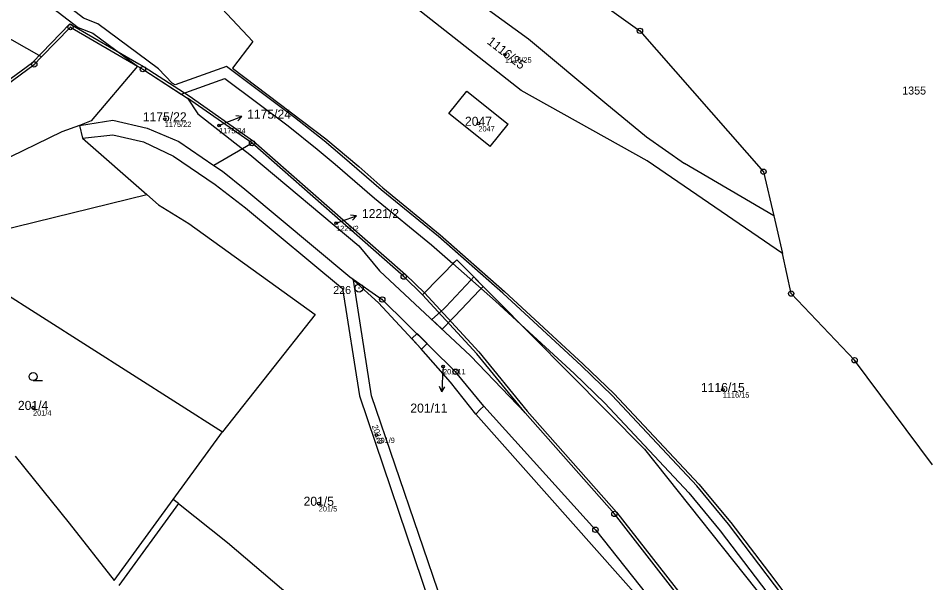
# Model space of a CAD drawing. Extents: x -869390 to -864576, y -1040967 to -1036941.
# Drawn here: x -867094.6 to -866924.5, y -1039364.9 to -1039259 of the extents above; entities that cross this region are included whole.
import ezdxf

# ---------------------------------------------------------------- set-up
doc = ezdxf.new("R2010")
doc.units = 0
for name, color, linetype in [('Definiční body', 7, 'Continuous'), ('Hranice parcel', 7, 'Continuous'), ('Parcelní čísla', 7, 'Continuous'), ('Pop  PČ popisy', 7, 'Continuous'), ('Vnitřní kresba', 7, 'Continuous'), ('Věcná břemena k části', 7, 'Continuous'), ('Značky bodu BP', 7, 'Continuous'), ('Značky kultur', 7, 'Continuous')]:
    doc.layers.add(name, color=color, linetype=linetype)

msp = doc.modelspace()

# ---------------------------------------------------------------- linework, layer by layer
at = {"layer": 'Definiční body'}
for centre in [(-867003.39, -1039265.81), (-867067.18, -1039277.88), (-867056.99, -1039279.08), (-867008.37, -1039278.72), (-867035.04, -1039297.41), (-867015, -1039324.28), (-866962.56, -1039328.65), (-867091.85, -1039332.01), (-867027.49, -1039337.15), (-867038.3, -1039349.99)]:
    msp.add_circle(centre, 0.25, dxfattribs=at)
at = {"layer": 'Hranice parcel'}
for p, q in [((-867046.87, -1039211.91), (-866978.1, -1039261.33)), ((-867000.37, -1039272.55), (-867032.56, -1039247.12)), ((-867058.67, -1039254.78), (-867050.65, -1039263.31)), ((-867090.28, -1039266.24), (-867107.89, -1039256.14)), ((-867006.49, -1039257.4), (-866998.96, -1039262.83)), ((-867090.28, -1039266.24), (-867084.84, -1039260.63)), ((-867084.84, -1039260.63), (-867072.28, -1039267.94)), ((-866998.96, -1039262.83), (-866984.69, -1039274.79)), ((-866978.1, -1039261.33), (-866954.93, -1039287.76)), ((-867050.65, -1039263.31), (-867054.45, -1039268.32)), ((-867091.63, -1039267.63), (-867090.28, -1039266.24)), ((-867096.87, -1039271.52), (-867091.63, -1039267.63)), ((-867072.28, -1039267.94), (-867080.93, -1039278.22)), ((-867072.28, -1039267.94), (-867071.26, -1039268.53)), ((-867071.26, -1039268.53), (-867062.9, -1039273.96)), ((-867054.45, -1039268.32), (-867036.99, -1039281.61)), ((-867013.91, -1039276.86), (-867010.57, -1039272.66)), ((-867010.57, -1039272.66), (-867002.82, -1039278.82)), ((-866976.74, -1039285.69), (-867000.37, -1039272.55)), ((-867062.9, -1039273.96), (-867060.97, -1039276.89)), ((-867050.81, -1039282.41), (-867062.9, -1039273.96)), ((-866984.69, -1039274.79), (-866976.86, -1039281.23)), ((-867083.17, -1039279.06), (-867076.93, -1039278.1)), ((-867076.93, -1039278.1), (-867070.44, -1039279.62)), ((-867060.97, -1039276.89), (-867052.59, -1039283.45)), ((-867006.16, -1039283.02), (-867013.91, -1039276.86)), ((-867083.17, -1039279.06), (-867086.49, -1039280.3)), ((-867080.93, -1039278.22), (-867083.17, -1039279.06)), ((-867083.17, -1039279.06), (-867082.59, -1039281.45)), ((-867070.44, -1039279.62), (-867064.52, -1039282.11)), ((-867006.16, -1039283.02), (-867002.82, -1039278.82)), ((-867086.49, -1039280.3), (-867101.64, -1039287.65)), ((-867082.59, -1039281.45), (-867076.89, -1039280.81)), ((-867082.59, -1039281.45), (-867070.5, -1039292.06)), ((-867076.89, -1039280.81), (-867071.18, -1039282.14)), ((-866976.86, -1039281.23), (-866969.76, -1039286.21)), ((-867071.18, -1039282.14), (-867065.52, -1039284.82)), ((-867064.52, -1039282.11), (-867057.97, -1039286.58)), ((-867050.81, -1039282.41), (-867052.59, -1039283.45)), ((-867022.36, -1039307.43), (-867050.81, -1039282.41)), ((-867036.99, -1039281.61), (-867030.78, -1039286.77)), ((-867065.52, -1039284.82), (-867057.73, -1039290.15)), ((-867052.59, -1039283.45), (-867057.97, -1039286.58)), ((-867052.59, -1039283.45), (-867051.19, -1039284.54)), ((-867051.19, -1039284.54), (-867030.8, -1039301.67)), ((-867057.97, -1039286.58), (-867056.37, -1039287.67)), ((-866951.37, -1039303.08), (-866976.74, -1039285.69)), ((-866953, -1039296.06), (-866969.76, -1039286.21)), ((-867056.37, -1039287.67), (-867052.15, -1039291.01)), ((-867030.78, -1039286.77), (-867026.28, -1039290.8)), ((-866954.93, -1039287.76), (-866953, -1039296.06)), ((-867057.73, -1039290.15), (-867052.02, -1039294.53)), ((-867052.15, -1039291.01), (-867032.49, -1039307.47)), ((-867026.28, -1039290.8), (-867015.53, -1039299.59)), ((-867104.9, -1039300.48), (-867070.5, -1039292.06)), ((-867070.5, -1039292.06), (-867068.36, -1039293.94)), ((-867068.36, -1039293.94), (-867062.64, -1039297.5)), ((-867052.02, -1039294.53), (-867033.86, -1039309.67)), ((-866953, -1039296.06), (-866951.37, -1039303.08)), ((-867062.64, -1039297.5), (-867038.99, -1039314.56)), ((-867113.79, -1039299.93), (-867056.37, -1039336.57)), ((-867015.53, -1039299.59), (-867003.46, -1039310.2)), ((-867030.8, -1039301.67), (-867026.88, -1039306.34)), ((-866949.74, -1039310.62), (-866951.37, -1039303.08)), ((-867018.84, -1039310.82), (-867012.44, -1039304.27)), ((-867012.44, -1039304.27), (-866977.23, -1039339.79)), ((-867026.88, -1039306.34), (-867009.85, -1039322.27)), ((-867032.49, -1039307.47), (-867026.38, -1039311.72)), ((-867031.8, -1039308.09), (-867032.49, -1039307.47)), ((-867027.08, -1039312.35), (-867031.8, -1039308.09)), ((-867028.4, -1039329.81), (-867031.8, -1039308.09)), ((-867018.84, -1039310.82), (-867022.36, -1039307.43)), ((-867033.86, -1039309.67), (-867030.65, -1039329.81)), ((-867003.46, -1039310.2), (-866988.74, -1039323.84)), ((-867012.65, -1039325.27), (-867026.38, -1039311.72)), ((-867008.66, -1039321.89), (-867018.84, -1039310.82)), ((-866937.84, -1039323.12), (-866949.74, -1039310.62)), ((-867019.15, -1039320.91), (-867027.08, -1039312.35)), ((-867038.99, -1039314.56), (-867056.37, -1039336.57)), ((-867013.58, -1039327.21), (-867019.15, -1039320.91)), ((-867009.85, -1039322.27), (-866999.58, -1039332.99)), ((-866999.58, -1039332.99), (-867008.66, -1039321.89)), ((-866988.74, -1039323.84), (-866982.9, -1039329.41)), ((-866923.23, -1039342.73), (-866937.84, -1039323.12)), ((-867007.34, -1039331.76), (-867012.65, -1039325.27)), ((-867008.86, -1039333.22), (-867013.58, -1039327.21)), ((-867030.65, -1039329.81), (-867005.23, -1039405.13)), ((-867005.52, -1039396.93), (-867028.4, -1039329.81)), ((-866982.9, -1039329.41), (-866967.04, -1039346.39)), ((-867008.86, -1039333.22), (-867008.04, -1039332.38)), ((-867008.04, -1039332.38), (-867007.34, -1039331.76)), ((-867007.34, -1039331.76), (-866986.43, -1039354.92)), ((-867008.86, -1039333.22), (-866976.55, -1039369.64)), ((-866982.88, -1039351.94), (-866999.58, -1039332.99)), ((-867065.58, -1039349.22), (-867056.37, -1039336.57)), ((-867095.23, -1039341.1), (-867085.07, -1039353.67)), ((-866977.23, -1039339.79), (-866946.15, -1039378.83)), ((-866967.04, -1039346.39), (-866961.06, -1039353.57)), ((-867076.63, -1039364.41), (-867065.58, -1039349.22)), ((-867064.62, -1039349.98), (-867065.58, -1039349.22)), ((-867064.62, -1039349.98), (-867075.8, -1039365.34)), ((-867064.62, -1039349.98), (-867055.43, -1039357.33)), ((-866958.39, -1039383.26), (-866982.88, -1039351.94)), ((-867085.07, -1039353.67), (-867076.63, -1039364.41)), ((-866961.06, -1039353.57), (-866952.97, -1039364.11)), ((-866986.43, -1039354.92), (-866961.93, -1039385.7)), ((-867055.43, -1039357.33), (-867025.05, -1039383.09)), ((-866952.97, -1039364.11), (-866937.68, -1039384.65))]:
    msp.add_line(p, q, dxfattribs=at)
at = {"layer": 'Pop  PČ popisy'}
for p, q in [((-867055.51, -1039278.49), (-867052.73, -1039277.37)), ((-867052.73, -1039277.37), (-867053.84, -1039277.28)), ((-867052.73, -1039277.37), (-867053.47, -1039278.21)), ((-867056.99, -1039279.08), (-867055.51, -1039278.49)), ((-867034.03, -1039297.05), (-867031.21, -1039296.02)), ((-867031.21, -1039296.02), (-867032.32, -1039295.9)), ((-867031.21, -1039296.02), (-867031.98, -1039296.84)), ((-867035.04, -1039297.41), (-867034.03, -1039297.05)), ((-867015, -1039324.28), (-867015.08, -1039326.07)), ((-867015.08, -1039326.07), (-867015.24, -1039329.07)), ((-867015.24, -1039329.07), (-867015.69, -1039328.04)), ((-867015.24, -1039329.07), (-867014.69, -1039328.09))]:
    msp.add_line(p, q, dxfattribs=at)
at = {"layer": 'Vnitřní kresba'}
for p, q in [((-867091.96, -1039267.25), (-867084.93, -1039260)), ((-867084.93, -1039260), (-867072.03, -1039267.51)), ((-867097.16, -1039271.11), (-867091.96, -1039267.25)), ((-867072.03, -1039267.51), (-867071, -1039268.1)), ((-867071, -1039268.1), (-867062.62, -1039273.55)), ((-867062.62, -1039273.55), (-867050.5, -1039282.02)), ((-867050.5, -1039282.02), (-867022.02, -1039307.06)), ((-867022.02, -1039307.06), (-867018.48, -1039310.47)), ((-867018.48, -1039310.47), (-867008.28, -1039321.56)), ((-867008.28, -1039321.56), (-866999.2, -1039332.67)), ((-866999.2, -1039332.67), (-866982.5, -1039351.62)), ((-866982.5, -1039351.62), (-866957.98, -1039382.97))]:
    msp.add_line(p, q, dxfattribs=at)
at = {"layer": 'Věcná břemena k části'}
for points in [[(-866947.16, -1039372.74), (-866961.49, -1039353.86), (-866967.44, -1039346.69), (-866983.28, -1039329.75), (-866989.05, -1039324.16), (-867003.81, -1039310.55), (-867015.87, -1039299.93), (-867026.58, -1039291.18), (-867033.9, -1039284.83), (-867037.31, -1039281.96), (-867042.83, -1039277.6), (-867055.59, -1039268.05), (-867065.19, -1039271.47), (-867065.78, -1039271.17), (-867068.34, -1039268.46), (-867079.68, -1039259.99), (-867082.42, -1039258.96), (-867092.54, -1039251.1)], [(-867093.6, -1039252.82), (-867083.4, -1039260.72), (-867080.66, -1039261.77), (-867072.28, -1039267.94), (-867071.26, -1039268.53), (-867064.07, -1039273.2), (-867055.93, -1039270.29), (-867044.05, -1039279.18), (-867038.57, -1039283.52), (-867035.2, -1039286.35), (-867027.86, -1039292.72), (-867017.17, -1039301.45), (-867013.15, -1039304.99), (-867012.44, -1039304.27), (-867009.24, -1039307.5), (-867007.49, -1039309.27), (-867000.41, -1039316.41), (-866990.43, -1039325.62), (-866984.7, -1039331.15), (-866968.94, -1039348.01), (-866963.05, -1039355.1), (-866948.76, -1039373.94)]]:
    msp.add_lwpolyline(points, dxfattribs=at)
for points in [[(-867005.15, -1039312.03), (-867000.41, -1039316.41), (-867007.49, -1039309.27), (-867009.24, -1039307.5), (-867012.44, -1039304.27), (-867013.15, -1039304.99)], [(-867014.47, -1039313.1), (-867014.8, -1039313.4), (-867015.49, -1039314.01), (-867017.08, -1039315.5), (-867015.19, -1039317.27), (-867013.2, -1039315.31), (-867012.78, -1039314.85), (-867008.15, -1039309.96), (-867007.49, -1039309.27), (-867009.24, -1039307.5), (-867009.79, -1039308.09)], [(-867020.87, -1039319.06), (-867019.15, -1039320.91), (-867019.03, -1039321.04), (-867017.98, -1039320.01), (-867019.88, -1039318.13)]]:
    msp.add_lwpolyline(points, close=True, dxfattribs=at)
at = {"layer": 'Značky bodu BP'}
for centre, radius in [((-867084.84, -1039260.63), 0.5), ((-867084.84, -1039260.63), 0.0303), ((-866978.1, -1039261.33), 0.5), ((-866978.1, -1039261.33), 0.0303), ((-867091.63, -1039267.63), 0.5), ((-867091.63, -1039267.63), 0.0303), ((-867071.26, -1039268.53), 0.5), ((-867071.26, -1039268.53), 0.0303), ((-867050.81, -1039282.41), 0.5), ((-867050.81, -1039282.41), 0.0303), ((-866954.93, -1039287.76), 0.5), ((-866954.93, -1039287.76), 0.0303), ((-867022.36, -1039307.43), 0.5), ((-867022.36, -1039307.43), 0.0303), ((-867030.75, -1039309.58), 0.75), ((-867030.75, -1039309.58), 0.03), ((-866949.74, -1039310.62), 0.5), ((-867026.38, -1039311.72), 0.5), ((-867026.38, -1039311.72), 0.0303), ((-866949.74, -1039310.62), 0.0303), ((-866937.84, -1039323.12), 0.5), ((-866937.84, -1039323.12), 0.0303), ((-867012.65, -1039325.27), 0.5), ((-867012.65, -1039325.27), 0.0303), ((-866982.88, -1039351.94), 0.5), ((-866982.88, -1039351.94), 0.0303), ((-866986.43, -1039354.92), 0.5), ((-866986.43, -1039354.92), 0.0303)]:
    msp.add_circle(centre, radius, dxfattribs=at)
at = {"layer": 'Značky kultur'}
msp.add_line((-867091.84, -1039326.94), (-867090.09, -1039326.94), dxfattribs=at)
msp.add_circle((-867091.84, -1039326.19), 0.75, dxfattribs=at)

# ---------------------------------------------------------------- texts
at = {"layer": 'Definiční body'}
for s, p in [('1116/25', (-867003.39, -1039267.3)), ('1175/22', (-867067.18, -1039279.37)), ('1175/24', (-867056.99, -1039280.57)), ('2047', (-867008.37, -1039280.21)), ('1221/2', (-867035.04, -1039298.9)), ('201/11', (-867015, -1039325.77)), ('1116/15', (-866962.56, -1039330.14)), ('201/4', (-867091.85, -1039333.5)), ('201/9', (-867027.49, -1039338.64)), ('201/5', (-867038.3, -1039351.48))]:
    msp.add_text(s, height=1, dxfattribs=at).set_placement(p)
at = {"layer": 'Parcelní čísla'}
for s, height, rotation, p in [('1116/25', 1.7, 322, (-867006.88, -1039263.62)), ('201/9', 1.14, 289, (-867028.38, -1039335.44))]:
    msp.add_text(s, height=height, rotation=rotation, dxfattribs=at).set_placement(p)
for s, p in [('1175/24', (-867051.72, -1039277.81)), ('1175/22', (-867071.28, -1039278.31)), ('2047', (-867010.89, -1039279.15)), ('1221/2', (-867030.2, -1039296.46)), ('1116/15', (-866966.66, -1039329.08)), ('201/4', (-867094.69, -1039332.44)), ('201/11', (-867021.13, -1039332.95)), ('201/5', (-867041.14, -1039350.42))]:
    msp.add_text(s, height=1.7, dxfattribs=at).set_placement(p)
at = {"layer": 'Značky bodu BP'}
for s, p in [('1355', (-866928.92, -1039273.28)), ('226', (-867035.59, -1039310.7))]:
    msp.add_text(s, height=1.5, dxfattribs=at).set_placement(p)

doc.saveas('drawing.dxf')
